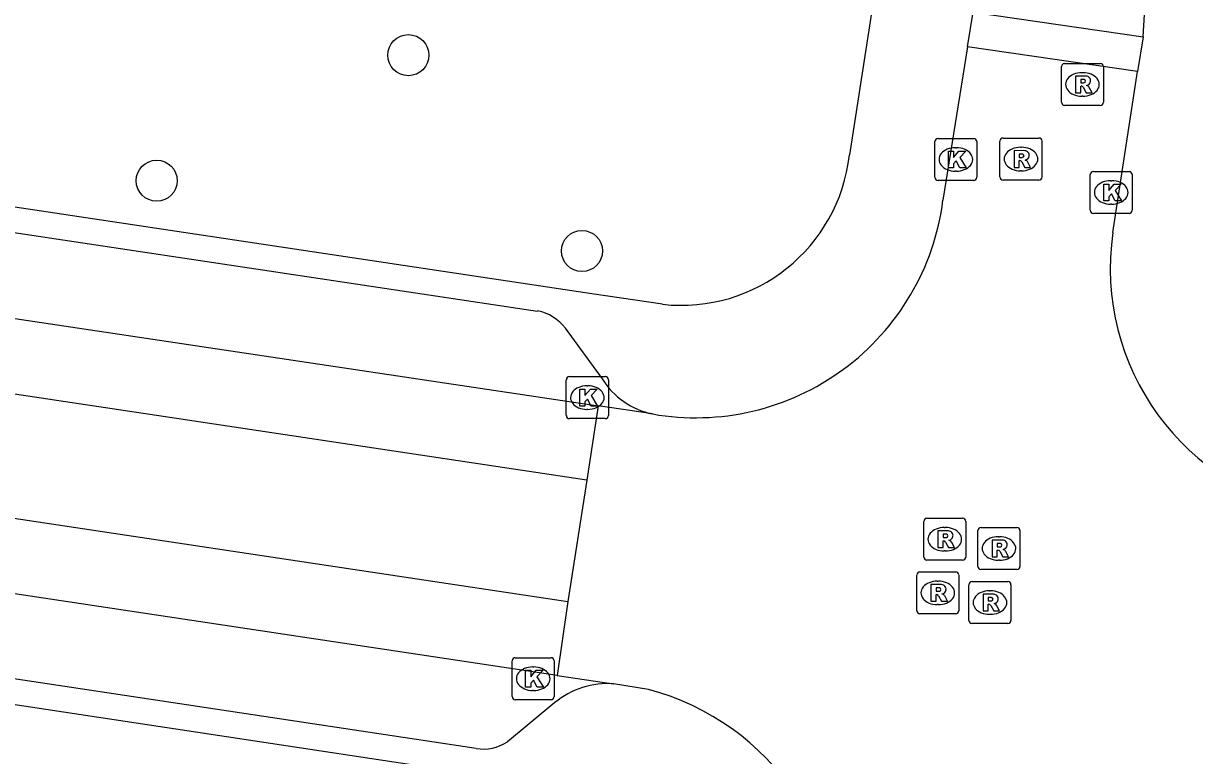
# Model space of a CAD drawing. Extents: x 163010 to 163853, y 382793 to 383982.
# Drawn here: x 163648.93 to 163676.84, y 383193.34 to 383210.78 of the extents above; entities that cross this region are included whole.
import ezdxf

# ---------------------------------------------------------------- set-up
doc = ezdxf.new("R2010")
doc.units = 0
for name, color, linetype in [('IMGEO_Boom', 7, 'Continuous'), ('IMGEO_Kolk', 7, 'Continuous'), ('IMGEO_Rijbaan_lokaal_gesloten', 7, 'Continuous'), ('IMGEO_Rijbaan_lokaal_open', 7, 'Continuous'), ('IMGEO_Rioolput', 7, 'Continuous'), ('IMGEO_Voetpad_open', 7, 'Continuous')]:
    doc.layers.add(name, color=color, linetype=linetype)

msp = doc.modelspace()

# ---------------------------------------------------------------- linework, layer by layer
at = {"layer": 'IMGEO_Boom'}
for centre in [(163658.104, 383210.022), (163652.109, 383207.03), (163662.241, 383205.357)]:
    msp.add_circle(centre, 0.489, dxfattribs=at)
at = {"layer": 'IMGEO_Kolk'}
for p, q in [((163670.724, 383208.038), (163671.576, 383208.038)), ((163670.649, 383207.112), (163670.649, 383207.964)), ((163671.137, 383207.818), (163671.162, 383207.818)), ((163671.65, 383207.964), (163671.65, 383207.112)), ((163671.16, 383207.258), (163671.135, 383207.258)), ((163674.425, 383207.252), (163675.277, 383207.252)), ((163671.576, 383207.038), (163670.724, 383207.038)), ((163674.35, 383206.326), (163674.35, 383207.178)), ((163674.838, 383207.032), (163674.863, 383207.032)), ((163675.351, 383207.178), (163675.351, 383206.326)), ((163674.861, 383206.472), (163674.836, 383206.472)), ((163675.277, 383206.252), (163674.425, 383206.252)), ((163661.868, 383201.438), (163661.868, 383202.29)), ((163661.943, 383202.364), (163662.795, 383202.364)), ((163662.869, 383202.29), (163662.869, 383201.438)), ((163662.356, 383202.144), (163662.381, 383202.144)), ((163662.795, 383201.364), (163661.943, 383201.364)), ((163662.379, 383201.584), (163662.354, 383201.584)), ((163660.577, 383194.741), (163660.577, 383195.593)), ((163660.652, 383195.667), (163661.504, 383195.667)), ((163661.578, 383195.593), (163661.578, 383194.741)), ((163661.065, 383195.447), (163661.09, 383195.447)), ((163661.504, 383194.667), (163660.652, 383194.667)), ((163661.088, 383194.887), (163661.063, 383194.887))]:
    msp.add_line(p, q, dxfattribs=at)
for points in [[(163670.724, 383208.038), (163671.576, 383208.038)], [(163670.649, 383207.112), (163670.649, 383207.964)], [(163670.97, 383207.738), (163671.093, 383207.738), (163671.093, 383207.587), (163671.223, 383207.738), (163671.387, 383207.738), (163671.241, 383207.587), (163671.394, 383207.338), (163671.242, 383207.338), (163671.157, 383207.502), (163671.093, 383207.435), (163671.093, 383207.338), (163670.97, 383207.338), (163670.97, 383207.738)], [(163671.65, 383207.964), (163671.65, 383207.112)], [(163674.425, 383207.252), (163675.277, 383207.252)], [(163671.576, 383207.038), (163670.724, 383207.038)], [(163674.35, 383206.326), (163674.35, 383207.178)], [(163674.671, 383206.952), (163674.794, 383206.952), (163674.794, 383206.801), (163674.924, 383206.952), (163675.088, 383206.952), (163674.942, 383206.801), (163675.095, 383206.552), (163674.943, 383206.552), (163674.858, 383206.716), (163674.794, 383206.649), (163674.794, 383206.552), (163674.671, 383206.552), (163674.671, 383206.952)], [(163675.351, 383207.178), (163675.351, 383206.326)], [(163675.277, 383206.252), (163674.425, 383206.252)], [(163661.868, 383201.438), (163661.868, 383202.29)], [(163661.943, 383202.364), (163662.795, 383202.364)], [(163662.869, 383202.29), (163662.869, 383201.438)], [(163662.189, 383202.064), (163662.312, 383202.064), (163662.312, 383201.913), (163662.442, 383202.064), (163662.606, 383202.064), (163662.46, 383201.913), (163662.613, 383201.664), (163662.461, 383201.664), (163662.376, 383201.828), (163662.312, 383201.761), (163662.312, 383201.664), (163662.189, 383201.664), (163662.189, 383202.064)], [(163662.795, 383201.364), (163661.943, 383201.364)], [(163660.577, 383194.741), (163660.577, 383195.593)], [(163660.652, 383195.667), (163661.504, 383195.667)], [(163661.578, 383195.593), (163661.578, 383194.741)], [(163660.898, 383195.367), (163661.021, 383195.367), (163661.021, 383195.216), (163661.151, 383195.367), (163661.315, 383195.367), (163661.169, 383195.216), (163661.322, 383194.967), (163661.17, 383194.967), (163661.085, 383195.131), (163661.021, 383195.064), (163661.021, 383194.967), (163660.898, 383194.967), (163660.898, 383195.367)], [(163661.504, 383194.667), (163660.652, 383194.667)]]:
    msp.add_lwpolyline(points, dxfattribs=at)
for centre, start, end in [((163670.726, 383207.962), 91.552, 178.448), ((163670.726, 383207.962), 91.552, 178.448), ((163671.574, 383207.962), 1.552, 88.448), ((163671.574, 383207.962), 1.552, 88.448), ((163674.427, 383207.176), 91.552, 178.448), ((163674.427, 383207.176), 91.552, 178.448), ((163675.275, 383207.176), 1.552, 88.448), ((163675.275, 383207.176), 1.552, 88.448), ((163670.726, 383207.114), 181.552, 268.448), ((163670.726, 383207.114), 181.552, 268.448), ((163671.574, 383207.114), 271.552, 358.448), ((163671.574, 383207.114), 271.552, 358.448), ((163674.427, 383206.328), 181.552, 268.448), ((163674.427, 383206.328), 181.552, 268.448), ((163675.275, 383206.328), 271.552, 358.448), ((163675.275, 383206.328), 271.552, 358.448), ((163661.945, 383202.288), 91.552, 178.448), ((163661.945, 383202.288), 91.552, 178.448), ((163662.793, 383202.288), 1.552, 88.448), ((163662.793, 383202.288), 1.552, 88.448), ((163661.945, 383201.44), 181.552, 268.448), ((163661.945, 383201.44), 181.552, 268.448), ((163662.793, 383201.44), 271.552, 358.448), ((163662.793, 383201.44), 271.552, 358.448), ((163660.654, 383195.591), 91.552, 178.448), ((163660.654, 383195.591), 91.552, 178.448), ((163661.502, 383195.591), 1.552, 88.448), ((163661.502, 383195.591), 1.552, 88.448), ((163660.654, 383194.743), 181.552, 268.448), ((163660.654, 383194.743), 181.552, 268.448), ((163661.502, 383194.743), 271.552, 358.448), ((163661.502, 383194.743), 271.552, 358.448)]:
    msp.add_arc(centre, 0.0765, start, end, dxfattribs=at)
for centre, major_axis, ratio, start_param, end_param in [((163671.136, 383207.538), (-0.387, 0.002), 0.722429, 4.712389, 7.853982), ((163671.161, 383207.538), (-0.39, 0.002), 0.717154, 1.570796, 4.712389), ((163674.837, 383206.752), (-0.387, 0.002), 0.722429, 4.712389, 7.853982), ((163674.862, 383206.752), (-0.39, 0.002), 0.717154, 1.570796, 4.712389), ((163662.355, 383201.864), (-0.387, 0.002), 0.722429, 4.712389, 7.853982), ((163662.38, 383201.864), (-0.39, 0.002), 0.717154, 1.570796, 4.712389), ((163661.064, 383195.167), (-0.387, 0.002), 0.722429, 4.712389, 7.853982), ((163661.089, 383195.167), (-0.39, 0.002), 0.717154, 1.570796, 4.712389)]:
    msp.add_ellipse(centre, major_axis=major_axis, ratio=ratio, start_param=start_param, end_param=end_param, dxfattribs=at)
at = {"layer": 'IMGEO_Rijbaan_lokaal_gesloten'}
for points in [[(163550.863, 383213.714), (163661.902, 383197.008)], [(163661.651, 383195.247), (163550.601, 383211.967)], [(163662.359, 383199.897), (163614.572, 383207.077), (163614.81, 383208.857)], [(163615.141, 383208.777), (163662.626, 383201.669)]]:
    msp.add_lwpolyline(points, dxfattribs=at)
at = {"layer": 'IMGEO_Rijbaan_lokaal_open'}
for points in [[(163671.427, 383210.224), (163671.559, 383211.048), (163675.609, 383210.462)], [(163675.609, 383210.462), (163675.478, 383209.634)], [(163671.427, 383210.224), (163670.841, 383206.565)], [(163675.478, 383209.634), (163671.427, 383210.224)], [(163674.891, 383205.8), (163675.478, 383209.634)], [(163662.626, 383201.669), (163662.359, 383199.897)], [(163663.921, 383201.474), (163662.626, 383201.669)], [(163662.359, 383199.897), (163661.902, 383197.008)], [(163661.902, 383197.008), (163661.651, 383195.247)], [(163661.651, 383195.247), (163662.995, 383195.049)], [(163663.824, 383194.91), (163662.995, 383195.049)]]:
    msp.add_lwpolyline(points, dxfattribs=at)
for centre, radius, start, end in [((163664.951, 383207.323), 5.939, 260.0131, 352.6703), ((163680.76, 383204.946), 5.931, 171.7239, 260.3705), ((163662.265, 383189.014), 6.099, 353.2206, 75.1885)]:
    msp.add_arc(centre, radius, start, end, dxfattribs=at)
at = {"layer": 'IMGEO_Rioolput'}
for p, q in [((163673.663, 383208.899), (163673.663, 383209.751)), ((163673.738, 383209.825), (163674.59, 383209.825)), ((163674.664, 383209.751), (163674.664, 383208.899)), ((163674.151, 383209.605), (163674.176, 383209.605)), ((163674.174, 383209.045), (163674.149, 383209.045)), ((163674.59, 383208.825), (163673.738, 383208.825)), ((163672.275, 383208.047), (163673.127, 383208.047)), ((163672.2, 383207.121), (163672.2, 383207.973)), ((163672.688, 383207.827), (163672.713, 383207.827)), ((163673.201, 383207.973), (163673.201, 383207.121)), ((163672.711, 383207.267), (163672.686, 383207.267)), ((163673.127, 383207.047), (163672.275, 383207.047)), ((163670.384, 383198.064), (163670.384, 383198.916)), ((163670.459, 383198.99), (163671.311, 383198.99)), ((163671.385, 383198.916), (163671.385, 383198.064)), ((163670.872, 383198.77), (163670.897, 383198.77)), ((163671.675, 383197.844), (163671.675, 383198.696)), ((163671.75, 383198.77), (163672.602, 383198.77)), ((163672.163, 383198.55), (163672.188, 383198.55)), ((163672.676, 383198.696), (163672.676, 383197.844)), ((163671.311, 383197.99), (163670.459, 383197.99)), ((163670.895, 383198.21), (163670.87, 383198.21)), ((163672.186, 383197.99), (163672.161, 383197.99)), ((163670.293, 383197.712), (163671.145, 383197.712)), ((163672.602, 383197.77), (163671.75, 383197.77)), ((163670.218, 383196.786), (163670.218, 383197.638)), ((163670.706, 383197.492), (163670.731, 383197.492)), ((163671.219, 383197.638), (163671.219, 383196.786)), ((163671.536, 383197.481), (163672.388, 383197.481)), ((163671.461, 383196.555), (163671.461, 383197.407)), ((163671.949, 383197.261), (163671.974, 383197.261)), ((163672.462, 383197.407), (163672.462, 383196.555)), ((163670.729, 383196.932), (163670.704, 383196.932)), ((163671.145, 383196.712), (163670.293, 383196.712)), ((163671.972, 383196.701), (163671.947, 383196.701)), ((163672.388, 383196.481), (163671.536, 383196.481))]:
    msp.add_line(p, q, dxfattribs=at)
for points in [[(163673.663, 383208.899), (163673.663, 383209.751)], [(163673.738, 383209.825), (163674.59, 383209.825)], [(163674.664, 383209.751), (163674.664, 383208.899)], [(163674.252, 383209.523), (163674, 383209.525), (163674, 383209.125)], [(163674.178, 383209.444), (163674.124, 383209.444), (163674.124, 383209.363)], [(163674, 383209.125), (163674.124, 383209.125), (163674.124, 383209.287), (163674.135, 383209.287)], [(163674.124, 383209.363), (163674.176, 383209.363)], [(163674.182, 383209.258), (163674.253, 383209.125), (163674.393, 383209.125), (163674.328, 383209.251)], [(163674.59, 383208.825), (163673.738, 383208.825)], [(163672.275, 383208.047), (163673.127, 383208.047)], [(163672.2, 383207.121), (163672.2, 383207.973)], [(163672.789, 383207.745), (163672.537, 383207.747), (163672.537, 383207.347)], [(163673.201, 383207.973), (163673.201, 383207.121)], [(163672.537, 383207.347), (163672.661, 383207.347), (163672.661, 383207.509), (163672.672, 383207.509)], [(163672.715, 383207.666), (163672.661, 383207.666), (163672.661, 383207.585)], [(163672.661, 383207.585), (163672.713, 383207.585)], [(163672.719, 383207.48), (163672.79, 383207.347), (163672.93, 383207.347), (163672.865, 383207.473)], [(163673.127, 383207.047), (163672.275, 383207.047)], [(163670.384, 383198.064), (163670.384, 383198.916)], [(163670.459, 383198.99), (163671.311, 383198.99)], [(163671.385, 383198.916), (163671.385, 383198.064)], [(163670.973, 383198.688), (163670.721, 383198.69), (163670.721, 383198.29)], [(163670.899, 383198.609), (163670.845, 383198.609), (163670.845, 383198.528)], [(163671.675, 383197.844), (163671.675, 383198.696)], [(163671.75, 383198.77), (163672.602, 383198.77)], [(163672.676, 383198.696), (163672.676, 383197.844)], [(163670.721, 383198.29), (163670.845, 383198.29), (163670.845, 383198.452), (163670.856, 383198.452)], [(163670.845, 383198.528), (163670.897, 383198.528)], [(163670.903, 383198.423), (163670.974, 383198.29), (163671.114, 383198.29), (163671.049, 383198.416)], [(163672.264, 383198.468), (163672.012, 383198.47), (163672.012, 383198.07)], [(163672.19, 383198.389), (163672.136, 383198.389), (163672.136, 383198.308)], [(163672.136, 383198.308), (163672.188, 383198.308)], [(163671.311, 383197.99), (163670.459, 383197.99)], [(163672.012, 383198.07), (163672.136, 383198.07), (163672.136, 383198.232), (163672.147, 383198.232)], [(163672.194, 383198.203), (163672.265, 383198.07), (163672.405, 383198.07), (163672.34, 383198.196)], [(163670.293, 383197.712), (163671.145, 383197.712)], [(163672.602, 383197.77), (163671.75, 383197.77)], [(163670.218, 383196.786), (163670.218, 383197.638)], [(163671.219, 383197.638), (163671.219, 383196.786)], [(163671.536, 383197.481), (163672.388, 383197.481)], [(163670.807, 383197.41), (163670.555, 383197.412), (163670.555, 383197.012)], [(163670.555, 383197.012), (163670.679, 383197.012), (163670.679, 383197.174), (163670.69, 383197.174)], [(163670.733, 383197.331), (163670.679, 383197.331), (163670.679, 383197.25)], [(163670.679, 383197.25), (163670.731, 383197.25)], [(163670.737, 383197.145), (163670.808, 383197.012), (163670.948, 383197.012), (163670.883, 383197.138)], [(163671.461, 383196.555), (163671.461, 383197.407)], [(163672.05, 383197.179), (163671.798, 383197.181), (163671.798, 383196.781)], [(163672.462, 383197.407), (163672.462, 383196.555)], [(163671.798, 383196.781), (163671.922, 383196.781), (163671.922, 383196.943), (163671.933, 383196.943)], [(163671.976, 383197.1), (163671.922, 383197.1), (163671.922, 383197.019)], [(163671.922, 383197.019), (163671.974, 383197.019)], [(163671.98, 383196.914), (163672.051, 383196.781), (163672.191, 383196.781), (163672.126, 383196.907)], [(163671.145, 383196.712), (163670.293, 383196.712)], [(163672.388, 383196.481), (163671.536, 383196.481)]]:
    msp.add_lwpolyline(points, dxfattribs=at)
for centre, radius, start, end in [((163673.74, 383209.749), 0.0765, 91.552, 178.448), ((163673.74, 383209.749), 0.0765, 91.552, 178.448), ((163674.588, 383209.749), 0.0765, 1.552, 88.448), ((163674.588, 383209.749), 0.0765, 1.552, 88.448), ((163674.184, 383209.348), 0.0964, 77.0061, 93.1865), ((163674.198, 383209.405), 0.0378, 276.6634, 79.6772), ((163674.251, 383209.413), 0.109, 350.3612, 89.416), ((163674.134, 383209.234), 0.0533, 26.0293, 88.6989), ((163674.16, 383209.552), 0.19, 274.7715, 282.9687), ((163674.249, 383209.413), 0.112, 277.5842, 350.9817), ((163674.233, 383209.198), 0.108, 29.5134, 73.7905), ((163673.74, 383208.901), 0.0765, 181.552, 268.448), ((163673.74, 383208.901), 0.0765, 181.552, 268.448), ((163674.588, 383208.901), 0.0765, 271.552, 358.448), ((163674.588, 383208.901), 0.0765, 271.552, 358.448), ((163672.277, 383207.971), 0.0765, 91.552, 178.448), ((163672.277, 383207.971), 0.0765, 91.552, 178.448), ((163673.125, 383207.971), 0.0765, 1.552, 88.448), ((163673.125, 383207.971), 0.0765, 1.552, 88.448), ((163672.788, 383207.635), 0.109, 350.3612, 89.416), ((163672.671, 383207.456), 0.0533, 26.0293, 88.6989), ((163672.697, 383207.774), 0.19, 274.7715, 282.9687), ((163672.721, 383207.57), 0.0964, 77.0061, 93.1865), ((163672.735, 383207.627), 0.0378, 276.6634, 79.6772), ((163672.786, 383207.635), 0.112, 277.5842, 350.9817), ((163672.77, 383207.42), 0.108, 29.5134, 73.7905), ((163672.277, 383207.123), 0.0765, 181.552, 268.448), ((163672.277, 383207.123), 0.0765, 181.552, 268.448), ((163673.125, 383207.123), 0.0765, 271.552, 358.448), ((163673.125, 383207.123), 0.0765, 271.552, 358.448), ((163670.461, 383198.914), 0.0765, 91.552, 178.448), ((163670.461, 383198.914), 0.0765, 91.552, 178.448), ((163671.309, 383198.914), 0.0765, 1.552, 88.448), ((163671.309, 383198.914), 0.0765, 1.552, 88.448), ((163670.881, 383198.717), 0.19, 274.7715, 282.9687), ((163670.905, 383198.513), 0.0964, 77.0061, 93.1865), ((163670.919, 383198.57), 0.0378, 276.6634, 79.6772), ((163670.972, 383198.578), 0.109, 350.3612, 89.416), ((163670.97, 383198.578), 0.112, 277.5842, 350.9817), ((163671.752, 383198.694), 0.0765, 91.552, 178.448), ((163671.752, 383198.694), 0.0765, 91.552, 178.448), ((163672.6, 383198.694), 0.0765, 1.552, 88.448), ((163672.6, 383198.694), 0.0765, 1.552, 88.448), ((163670.855, 383198.399), 0.0533, 26.0293, 88.6989), ((163670.954, 383198.363), 0.108, 29.5134, 73.7905), ((163672.172, 383198.497), 0.19, 274.7715, 282.9687), ((163672.196, 383198.293), 0.0964, 77.0061, 93.1865), ((163672.21, 383198.35), 0.0378, 276.6634, 79.6772), ((163672.263, 383198.358), 0.109, 350.3612, 89.416), ((163672.261, 383198.358), 0.112, 277.5842, 350.9817), ((163670.461, 383198.066), 0.0765, 181.552, 268.448), ((163670.461, 383198.066), 0.0765, 181.552, 268.448), ((163671.309, 383198.066), 0.0765, 271.552, 358.448), ((163671.309, 383198.066), 0.0765, 271.552, 358.448), ((163672.146, 383198.179), 0.0533, 26.0293, 88.6989), ((163672.245, 383198.143), 0.108, 29.5134, 73.7905), ((163670.295, 383197.636), 0.0765, 91.552, 178.448), ((163670.295, 383197.636), 0.0765, 91.552, 178.448), ((163671.143, 383197.636), 0.0765, 1.552, 88.448), ((163671.143, 383197.636), 0.0765, 1.552, 88.448), ((163671.752, 383197.846), 0.0765, 181.552, 268.448), ((163671.752, 383197.846), 0.0765, 181.552, 268.448), ((163672.6, 383197.846), 0.0765, 271.552, 358.448), ((163672.6, 383197.846), 0.0765, 271.552, 358.448), ((163671.538, 383197.405), 0.0765, 91.552, 178.448), ((163671.538, 383197.405), 0.0765, 91.552, 178.448), ((163672.386, 383197.405), 0.0765, 1.552, 88.448), ((163672.386, 383197.405), 0.0765, 1.552, 88.448), ((163670.689, 383197.121), 0.0533, 26.0293, 88.6989), ((163670.715, 383197.439), 0.19, 274.7715, 282.9687), ((163670.739, 383197.235), 0.0964, 77.0061, 93.1865), ((163670.753, 383197.292), 0.0378, 276.6634, 79.6772), ((163670.806, 383197.3), 0.109, 350.3612, 89.416), ((163670.804, 383197.3), 0.112, 277.5842, 350.9817), ((163670.788, 383197.085), 0.108, 29.5134, 73.7905), ((163672.049, 383197.069), 0.109, 350.3612, 89.416), ((163671.932, 383196.89), 0.0533, 26.0293, 88.6989), ((163671.958, 383197.208), 0.19, 274.7715, 282.9687), ((163671.982, 383197.004), 0.0964, 77.0061, 93.1865), ((163671.996, 383197.061), 0.0378, 276.6634, 79.6772), ((163672.047, 383197.069), 0.112, 277.5842, 350.9817), ((163672.031, 383196.854), 0.108, 29.5134, 73.7905), ((163670.295, 383196.788), 0.0765, 181.552, 268.448), ((163670.295, 383196.788), 0.0765, 181.552, 268.448), ((163671.143, 383196.788), 0.0765, 271.552, 358.448), ((163671.143, 383196.788), 0.0765, 271.552, 358.448), ((163671.538, 383196.557), 0.0765, 181.552, 268.448), ((163671.538, 383196.557), 0.0765, 181.552, 268.448), ((163672.386, 383196.557), 0.0765, 271.552, 358.448), ((163672.386, 383196.557), 0.0765, 271.552, 358.448)]:
    msp.add_arc(centre, radius, start, end, dxfattribs=at)
for centre, major_axis, ratio, start_param, end_param in [((163674.15, 383209.325), (-0.387, 0.002), 0.722429, 4.712389, 7.853982), ((163674.175, 383209.325), (-0.39, 0.002), 0.717154, 1.570796, 4.712389), ((163672.687, 383207.547), (-0.387, 0.002), 0.722429, 4.712389, 7.853982), ((163672.712, 383207.547), (-0.39, 0.002), 0.717154, 1.570796, 4.712389), ((163670.871, 383198.49), (-0.387, 0.002), 0.722429, 4.712389, 7.853982), ((163670.896, 383198.49), (-0.39, 0.002), 0.717154, 1.570796, 4.712389), ((163672.162, 383198.27), (-0.387, 0.002), 0.722429, 4.712389, 7.853982), ((163672.187, 383198.27), (-0.39, 0.002), 0.717154, 1.570796, 4.712389), ((163670.705, 383197.212), (-0.387, 0.002), 0.722429, 4.712389, 7.853982), ((163670.73, 383197.212), (-0.39, 0.002), 0.717154, 1.570796, 4.712389), ((163671.948, 383196.981), (-0.387, 0.002), 0.722429, 4.712389, 7.853982), ((163671.973, 383196.981), (-0.39, 0.002), 0.717154, 1.570796, 4.712389)]:
    msp.add_ellipse(centre, major_axis=major_axis, ratio=ratio, start_param=start_param, end_param=end_param, dxfattribs=at)
at = {"layer": 'IMGEO_Voetpad_open'}
for points in [[(163664.158, 383204.087), (163662.476, 383204.339), (163635.45, 383208.393), (163636.665, 383216.287), (163669.197, 383211.395)], [(163675.609, 383210.462), (163675.78, 383213.262)], [(163669.197, 383211.395), (163668.611, 383207.645)], [(163618.577, 383210.323), (163661.183, 383203.927)], [(163659.72, 383193.503), (163553.174, 383209.562)], [(163661.844, 383203.517), (163662.724, 383202.312)], [(163636.328, 383188.914), (163637.442, 383196.264), (163662.85, 383192.416)], [(163661.595, 383194.599), (163660.463, 383193.666)]]:
    msp.add_lwpolyline(points, dxfattribs=at)
for centre, radius, start, end in [((163664.605, 383208.094), 4.031, 263.6401, 353.6104), ((163660.98, 383202.862), 1.085, 37.1755, 79.2041), ((163664.292, 383203.277), 1.841, 211.6211, 258.3884), ((163662.861, 383193.062), 1.991, 86.1483, 129.4895), ((163659.881, 383194.542), 1.051, 261.165, 303.5821)]:
    msp.add_arc(centre, radius, start, end, dxfattribs=at)

doc.saveas('drawing.dxf')
